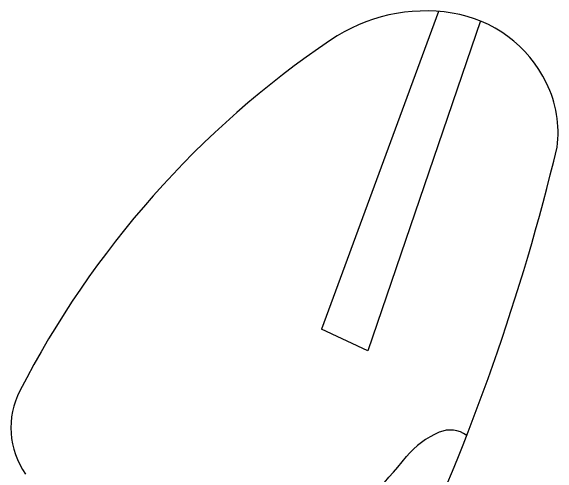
# Model space of a CAD drawing. Extents: x 14104283 to 14128447, y 8633203 to 8671666.
# Drawn here: x 14117393.934 to 14117396.464, y 8667183.892 to 8667186.034 of the extents above; entities that cross this region are included whole.
import ezdxf

# ---------------------------------------------------------------- set-up
doc = ezdxf.new("R2010")
doc.units = 0
doc.layers.add('Cell', color=7, linetype='Continuous')

msp = doc.modelspace()

# ---------------------------------------------------------------- linework, layer by layer
at = {"layer": 'Cell'}
for p, q in [((14117395.9103, 8667186.0321), (14117395.3699, 8667184.5625)), ((14117396.1049, 8667185.9879), (14117395.5846, 8667184.4619)), ((14117395.5846, 8667184.4619), (14117395.3699, 8667184.5625))]:
    msp.add_line(p, q, dxfattribs=at)
for centre, radius, start, end in [((14117395.8513, 8667185.2505), 0.7838, 81.0255, 124.1157), ((14117395.8819, 8667185.4442), 0.5877, 25.903, 81.0255), ((14117397.8622, 8667182.2822), 4.369, 124.1157, 152.8313), ((14117395.9356, 8667185.4703), 0.528, 352.7783, 25.903), ((14117386.4995, 8667187.7955), 10.243, 334.73779, 346.49745), ((14117394.3084, 8667184.1062), 0.3746, 152.8313, 214.8267), ((14117395.9649, 8667183.9659), 0.13, 53.9844, 112.797), ((14117396.0667, 8667183.7236), 0.3928, 112.797, 140.6239), ((14117393.1378, 8667186.1274), 3.3963, 303.7113, 320.6239)]:
    msp.add_arc(centre, radius, start, end, dxfattribs=at)

doc.saveas('drawing.dxf')
